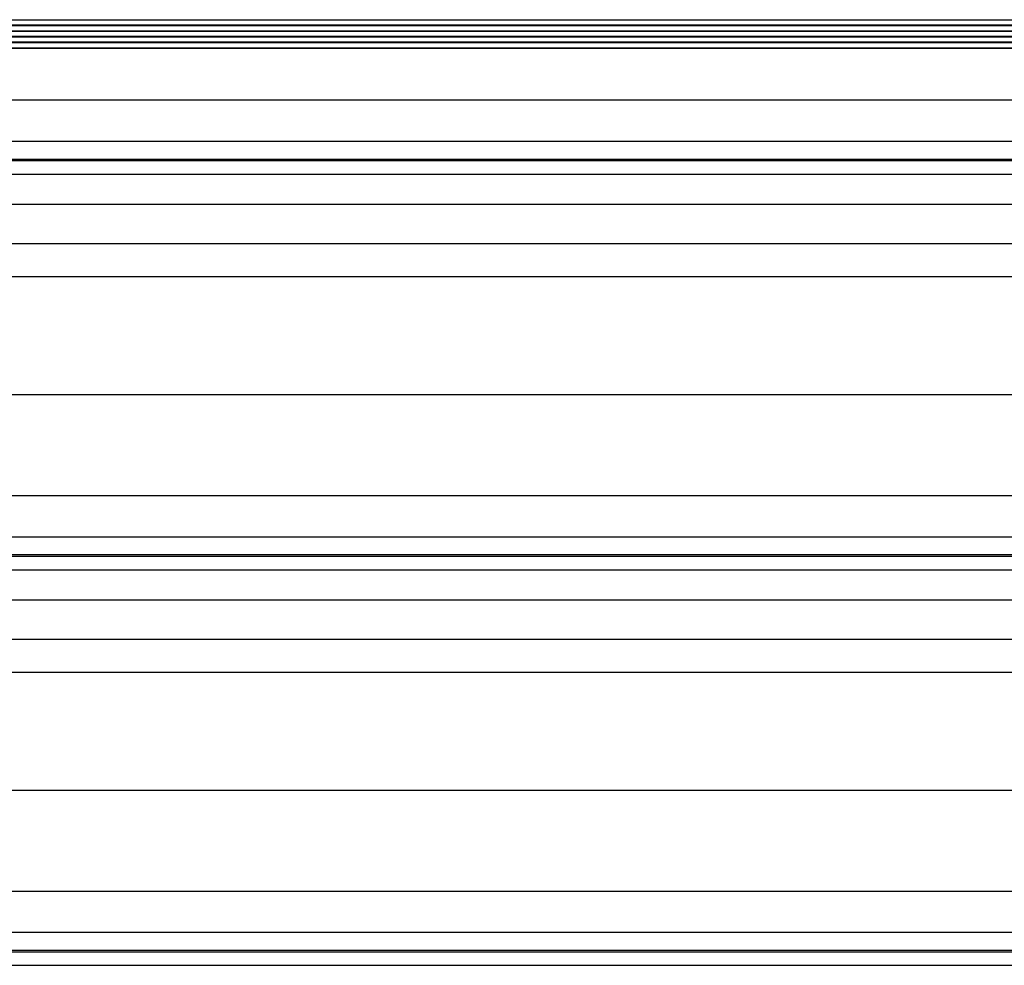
# Model space of a CAD drawing. Header units: inches. Extents: x 170 to 284, y 215 to 248.
# Tile 524 of 656: x 202.762 to 203.274, y 243.465 to 243.956. Entities that reach past the tile are written whole.
import ezdxf

# ---------------------------------------------------------------- set-up
doc = ezdxf.new("R2010")
doc.units = ezdxf.units.IN
doc.header["$LTSCALE"] = 0.25
doc.header["$MEASUREMENT"] = 0
doc.layers.add('LH FRONT OF HOOD', color=7, linetype='Continuous')

msp = doc.modelspace()

# ---------------------------------------------------------------- linework, layer by layer
at = {"layer": 'LH FRONT OF HOOD'}
for p, q in [((202.57191, 243.956), (206.46106, 243.956)), ((206.46106, 243.95311), (202.57737, 243.95311)), ((202.57737, 243.953), (206.46106, 243.953)), ((206.46106, 243.95013), (202.57737, 243.95013)), ((202.57737, 243.95001), (206.46106, 243.95001)), ((206.46106, 243.94728), (202.57737, 243.94728)), ((202.57737, 243.94717), (206.46106, 243.94717)), ((206.46106, 243.9443), (202.57737, 243.9443)), ((202.57737, 243.94418), (206.46106, 243.94418)), ((206.46106, 243.9413), (202.57737, 243.9413)), ((202.57737, 243.94118), (206.46106, 243.94118)), ((202.50032, 243.91433), (206.53264, 243.91433)), ((202.50032, 243.89295), (206.53264, 243.89295)), ((206.53264, 243.88347), (202.50032, 243.88347)), ((202.50032, 243.88283), (206.53264, 243.88283)), ((202.50032, 243.87581), (206.53264, 243.87581)), ((202.50032, 243.86012), (206.53264, 243.86012)), ((202.50032, 243.83974), (206.53264, 243.83974)), ((202.57687, 243.82266), (206.45609, 243.82266)), ((202.53049, 243.76127), (206.50248, 243.76127)), ((202.50032, 243.70888), (206.53264, 243.70888)), ((202.50032, 243.6875), (206.53264, 243.6875)), ((206.53264, 243.67802), (202.50032, 243.67802)), ((202.50032, 243.67738), (206.53264, 243.67738)), ((202.50032, 243.67036), (206.53264, 243.67036)), ((202.50032, 243.65468), (206.53264, 243.65468)), ((202.50032, 243.63429), (206.53264, 243.63429)), ((202.57687, 243.61721), (206.45609, 243.61721)), ((202.53049, 243.55582), (206.50248, 243.55582)), ((202.50032, 243.50343), (206.53264, 243.50343)), ((202.50032, 243.48206), (206.53264, 243.48206)), ((206.53264, 243.47257), (202.50032, 243.47257)), ((202.50032, 243.47193), (206.53264, 243.47193)), ((202.50032, 243.46491), (206.53264, 243.46491))]:
    msp.add_line(p, q, dxfattribs=at)

doc.saveas('drawing.dxf')
